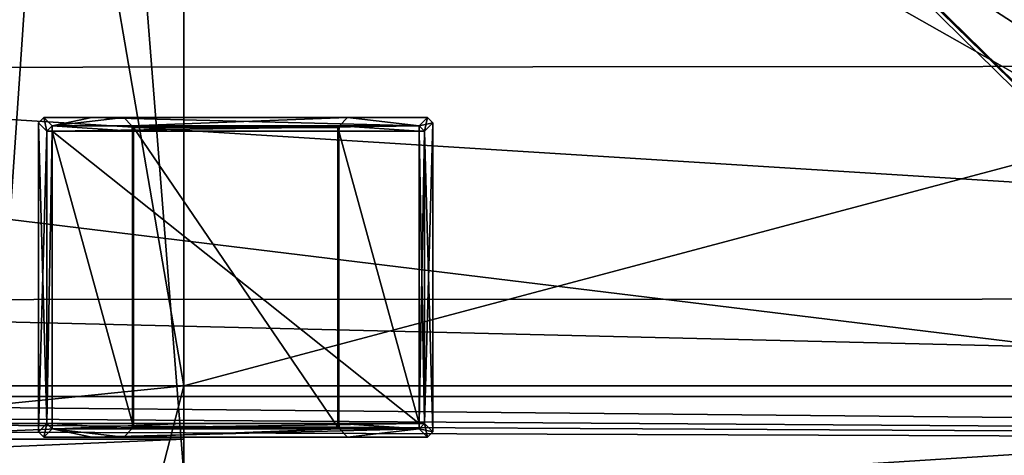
# Model space of a CAD drawing. Header units: millimetres. Extents: x -78 to 78, y -78 to 78.
# Tile 392 of 449: x 30.96 to 40.2, y 32.35 to 36.44. Entities that reach past the tile are written whole.
import ezdxf

# ---------------------------------------------------------------- set-up
doc = ezdxf.new("R2010")
doc.units = ezdxf.units.MM
doc.header["$LTSCALE"] = 41.718519
for name, color, linetype in [('10', 7, 'CONTINUOUS'), ('1061', 7, 'CONTINUOUS'), ('1107', 7, 'CONTINUOUS'), ('309', 7, 'CONTINUOUS'), ('313', 7, 'CONTINUOUS'), ('324', 7, 'CONTINUOUS'), ('327', 7, 'CONTINUOUS'), ('331', 7, 'CONTINUOUS'), ('337', 7, 'CONTINUOUS'), ('6', 7, 'CONTINUOUS'), ('745', 7, 'CONTINUOUS'), ('748', 7, 'CONTINUOUS'), ('7674', 7, 'CONTINUOUS'), ('7675', 7, 'CONTINUOUS'), ('7676', 7, 'CONTINUOUS'), ('7677', 7, 'CONTINUOUS'), ('7678', 7, 'CONTINUOUS'), ('7679', 7, 'CONTINUOUS'), ('7680', 7, 'CONTINUOUS'), ('7681', 7, 'CONTINUOUS'), ('7682', 7, 'CONTINUOUS'), ('7683', 7, 'CONTINUOUS'), ('7684', 7, 'CONTINUOUS'), ('7685', 7, 'CONTINUOUS'), ('7686', 7, 'CONTINUOUS'), ('7687', 7, 'CONTINUOUS'), ('7688', 7, 'CONTINUOUS'), ('7689', 7, 'CONTINUOUS'), ('7690', 7, 'CONTINUOUS'), ('7691', 7, 'CONTINUOUS'), ('7692', 7, 'CONTINUOUS'), ('7693', 7, 'CONTINUOUS'), ('7694', 7, 'CONTINUOUS'), ('7695', 7, 'CONTINUOUS'), ('7696', 7, 'CONTINUOUS'), ('7697', 7, 'CONTINUOUS'), ('7698', 7, 'CONTINUOUS'), ('7699', 7, 'CONTINUOUS'), ('7700', 7, 'CONTINUOUS'), ('7701', 7, 'CONTINUOUS'), ('7702', 7, 'CONTINUOUS'), ('7703', 7, 'CONTINUOUS'), ('7704', 7, 'CONTINUOUS'), ('7705', 7, 'CONTINUOUS'), ('7706', 7, 'CONTINUOUS'), ('7707', 7, 'CONTINUOUS'), ('7708', 7, 'CONTINUOUS'), ('7709', 7, 'CONTINUOUS'), ('7710', 7, 'CONTINUOUS'), ('7711', 7, 'CONTINUOUS'), ('7712', 7, 'CONTINUOUS'), ('7713', 7, 'CONTINUOUS'), ('7714', 7, 'CONTINUOUS'), ('7715', 7, 'CONTINUOUS'), ('7716', 7, 'CONTINUOUS'), ('7717', 7, 'CONTINUOUS'), ('7718', 7, 'CONTINUOUS'), ('7719', 7, 'CONTINUOUS'), ('7720', 7, 'CONTINUOUS'), ('7721', 7, 'CONTINUOUS'), ('7722', 7, 'CONTINUOUS'), ('7723', 7, 'CONTINUOUS'), ('7724', 7, 'CONTINUOUS'), ('7725', 7, 'CONTINUOUS'), ('7726', 7, 'CONTINUOUS'), ('790', 7, 'CONTINUOUS'), ('855', 7, 'CONTINUOUS'), ('971', 7, 'CONTINUOUS')]:
    doc.layers.add(name, color=color, linetype=linetype)

msp = doc.modelspace()

# ---------------------------------------------------------------- linework, layer by layer
at = {"layer": '10', "linetype": 'CONTINUOUS'}
for points in [[(56.9004, 36.0125, -2), (22.2046, 38.179, -2), (57.8091, 38.1929, -2), (56.9004, 36.0125, -2)], [(23.0996, 35.9875, -2), (22.2046, 38.179, -2), (56.9004, 36.0125, -2), (23.0996, 35.9875, -2)], [(22.1909, 33.8071, -2), (23.0996, 35.9875, -2), (57.7954, 33.821, -2), (22.1909, 33.8071, -2)], [(57.7954, 33.821, -2), (23.0996, 35.9875, -2), (56.9004, 36.0125, -2), (57.7954, 33.821, -2)], [(60, 32.9, -2), (22.1909, 33.8071, -2), (57.7954, 33.821, -2), (60, 32.9, -2)], [(20, 32.9, -2), (22.1909, 33.8071, -2), (60, 32.9, -2), (20, 32.9, -2)], [(48.5, 30.5, -2), (-72.626, 23.2263, -2), (-60, 32.9, -2), (48.5, 30.5, -2)], [(48.5, 31, -2), (48.5, 30.5, -2), (-60, 32.9, -2), (48.5, 31, -2)], [(68.107, 31, -2), (48.5, 31, -2), (-60, 32.9, -2), (68.107, 31, -2)], [(68.9507, 31.4642, -2), (68.107, 31, -2), (-60, 32.9, -2), (68.9507, 31.4642, -2)], [(69.0121, 32.4252, -2), (68.9507, 31.4642, -2), (-60, 32.9, -2), (69.0121, 32.4252, -2)], [(69.0121, 32.4252, -2), (-60, 32.9, -2), (-20, 32.9, -2), (69.0121, 32.4252, -2)], [(69.0121, 32.4252, -2), (-20, 32.9, -2), (0, 32.9, -2), (69.0121, 32.4252, -2)], [(20, 32.9, -2), (69.0121, 32.4252, -2), (0, 32.9, -2), (20, 32.9, -2)], [(69.0121, 32.4252, -2), (20, 32.9, -2), (60, 32.9, -2), (69.0121, 32.4252, -2)]]:
    msp.add_3dface(points, dxfattribs=at)
at = {"layer": '1061', "color": 7, "linetype": 'CONTINUOUS'}
for points in [[(31.5257, 44.4565, 23.7), (43.8434, 32.3723, 23.7), (31.5317, 44.4255, 24.9505), (31.5257, 44.4565, 23.7)], [(43.8434, 32.3723, 23.7), (31.5376, 44.3946, 26.2), (31.5317, 44.4255, 24.9505), (43.8434, 32.3723, 23.7)], [(43.8434, 32.3723, 23.7), (43.8263, 32.322, 26.2), (31.5376, 44.3946, 26.2), (43.8434, 32.3723, 23.7)]]:
    msp.add_3dface(points, dxfattribs=at)
at = {"layer": '1107', "color": 7, "linetype": 'CONTINUOUS'}
for points in [[(42.6272, 38.8523, 23.7), (48.3956, 33.8126, 23.7), (31.5257, 44.4565, 23.7), (42.6272, 38.8523, 23.7)], [(31.5257, 44.4565, 23.7), (48.3956, 33.8126, 23.7), (43.8434, 32.3723, 23.7), (31.5257, 44.4565, 23.7)]]:
    msp.add_3dface(points, dxfattribs=at)
at = {"layer": '309', "linetype": 'CONTINUOUS'}
for points in [[(29, 33), (32.5, 33), (32.5, 31.5861, 0.586), (29, 33)], [(29, 33), (32.5, 31.5861, 0.586), (29, 31.586, 0.5861), (29, 33)]]:
    msp.add_3dface(points, dxfattribs=at)
at = {"layer": '313', "linetype": 'CONTINUOUS'}
for points in [[(31.3285, 39.8284, 1.5), (28.5, 41, 1.5), (29, 33, 1.5), (31.3285, 39.8284, 1.5)], [(32.5, 33, 1.5), (31.3285, 39.8284, 1.5), (29, 33, 1.5), (32.5, 33, 1.5)], [(32.5, 37, 1.5), (31.3285, 39.8284, 1.5), (32.5, 33, 1.5), (32.5, 37, 1.5)]]:
    msp.add_3dface(points, dxfattribs=at)
at = {"layer": '324', "linetype": 'CONTINUOUS'}
for points in [[(15.5, 32.5, 2), (15.5, 32.5, 14), (32.5, 32.5, 14), (15.5, 32.5, 2)], [(15.5, 32.5, 2), (32.5, 32.5, 14), (24, 32.5, 7), (15.5, 32.5, 2)], [(24, 32.5, 7), (32.5, 32.5, 14), (29, 32.5, 7), (24, 32.5, 7)], [(32.5, 32.5, 14), (32.5, 32.5, 2), (29, 32.5, 2), (32.5, 32.5, 14)], [(32.5, 32.5, 14), (29, 32.5, 2), (29, 32.5, 7), (32.5, 32.5, 14)]]:
    msp.add_3dface(points, dxfattribs=at)
at = {"layer": '327', "linetype": 'CONTINUOUS'}
for points in [[(32.5, 33), (32.5, 37), (32.5, 37, 1.5), (32.5, 33)], [(32.5, 33), (32.5, 37, 1.5), (32.5, 31.5861, 0.586), (32.5, 33)], [(32.5, 37, 1.5), (32.5, 33, 1.5), (32.5, 31.5861, 0.586), (32.5, 37, 1.5)], [(32.5, 31.5861, 0.586), (32.5, 33, 1.5), (32.5, 32.6465, 1.6465), (32.5, 31.5861, 0.586)], [(32.5, 32.5, 2), (32.5, 31.5861, 0.586), (32.5, 32.6465, 1.6465), (32.5, 32.5, 2)], [(32.5, 31, 2), (32.5, 31.5861, 0.586), (32.5, 32.5, 2), (32.5, 31, 2)], [(32.5, 31, 14), (32.5, 31, 2), (32.5, 32.5, 14), (32.5, 31, 14)], [(32.5, 32.5, 14), (32.5, 31, 2), (32.5, 32.5, 2), (32.5, 32.5, 14)], [(32.5, 31.7673, 15.7675), (32.5, 31, 14), (32.5, 32.5, 14), (32.5, 31.7673, 15.7675)]]:
    msp.add_3dface(points, dxfattribs=at)
at = {"layer": '331', "linetype": 'CONTINUOUS'}
for points in [[(32.5, 33, 1.5), (29, 33, 1.5), (29, 32.6465, 1.6465), (32.5, 33, 1.5)], [(32.5, 32.6465, 1.6465), (32.5, 33, 1.5), (29, 32.6465, 1.6465), (32.5, 32.6465, 1.6465)], [(32.5, 32.5, 2), (32.5, 32.6465, 1.6465), (29, 32.5, 2), (32.5, 32.5, 2)], [(29, 32.5, 2), (32.5, 32.6465, 1.6465), (29, 32.6465, 1.6465), (29, 32.5, 2)]]:
    msp.add_3dface(points, dxfattribs=at)
at = {"layer": '337', "linetype": 'CONTINUOUS'}
for points in [[(15.5, 32.5, 14), (15.5, 31.7675, 15.7673), (32.5, 32.5, 14), (15.5, 32.5, 14)], [(15.5, 31.7675, 15.7673), (32.5, 31.7673, 15.7675), (32.5, 32.5, 14), (15.5, 31.7675, 15.7673)]]:
    msp.add_3dface(points, dxfattribs=at)
at = {"layer": '6', "linetype": 'CONTINUOUS'}
for points in [[(32.5, 37), (32.5, 33), (47.5, 37), (32.5, 37)], [(47.5, 37), (32.5, 33), (47.5, 33), (47.5, 37)], [(29, 33), (15.5, -33), (32.5, 33), (29, 33)], [(32.5, 33), (15.5, -33), (47.5, 33), (32.5, 33)], [(47.5, 33), (15.5, -33), (48.5, 31), (47.5, 33)]]:
    msp.add_3dface(points, dxfattribs=at)
at = {"layer": '745', "color": 7, "linetype": 'CONTINUOUS'}
msp.add_3dface([(34.1832, 45.6126, 26.2), (46.4413, 33.048, 26.2), (42.0873, 38.945, 26.2), (34.1832, 45.6126, 26.2)], dxfattribs=at)
at = {"layer": '748', "color": 7, "linetype": 'CONTINUOUS'}
for points in [[(33.8412, 45.1564, 28.7), (29.1856, 43.6186, 28.7), (45.9767, 32.7174, 28.7), (33.8412, 45.1564, 28.7)], [(29.1856, 43.6186, 28.7), (27.5849, 43.1421, 28.7), (45.9767, 32.7174, 28.7), (29.1856, 43.6186, 28.7)], [(45.9767, 32.7174, 28.7), (27.5849, 43.1421, 28.7), (-36.7497, 42.8224, 28.7), (45.9767, 32.7174, 28.7)], [(-49.767, 26.5992, 28.7), (45.9767, 32.7174, 28.7), (-36.7497, 42.8224, 28.7), (-49.767, 26.5992, 28.7)], [(45.9767, 32.7174, 28.7), (-49.767, 26.5992, 28.7), (20, 23.5902, 28.7), (45.9767, 32.7174, 28.7)], [(23.2898, 22.5189, 28.7), (45.9767, 32.7174, 28.7), (20, 23.5902, 28.7), (23.2898, 22.5189, 28.7)], [(25.3127, 19.738, 28.7), (45.9767, 32.7174, 28.7), (23.2898, 22.5189, 28.7), (25.3127, 19.738, 28.7)], [(53.7537, 17.1708, 28.7), (45.9767, 32.7174, 28.7), (25.3127, 19.738, 28.7), (53.7537, 17.1708, 28.7)]]:
    msp.add_3dface(points, dxfattribs=at)
at = {"layer": '7674', "color": 7, "linetype": 'CONTINUOUS'}
for points in [[(32.0298, 35.4272, 21.82), (33.9459, 35.4272, 21.82), (33.9459, 32.6111, 21.82), (32.0298, 35.4272, 21.82)], [(32.0298, 32.6111, 21.82), (32.0298, 35.4272, 21.82), (33.9459, 32.6111, 21.82), (32.0298, 32.6111, 21.82)]]:
    msp.add_3dface(points, dxfattribs=at)
at = {"layer": '7675', "color": 7, "linetype": 'CONTINUOUS'}
for points in [[(33.9611, 35.4424, 21.9648), (32.0298, 35.4272, 21.82), (32.0146, 35.4424, 21.9648), (33.9611, 35.4424, 21.9648)], [(33.9459, 35.4272, 21.82), (32.0298, 35.4272, 21.82), (33.9611, 35.4424, 21.9648), (33.9459, 35.4272, 21.82)]]:
    msp.add_3dface(points, dxfattribs=at)
at = {"layer": '7676', "color": 7, "linetype": 'CONTINUOUS'}
for points in [[(33.9564, 35.3926, 21.92), (33.9459, 35.4272, 21.82), (33.9611, 35.4424, 21.9648), (33.9564, 35.3926, 21.92)], [(33.9459, 32.6111, 21.82), (33.9459, 35.4272, 21.82), (33.9564, 32.6456, 21.92), (33.9459, 32.6111, 21.82)], [(33.9459, 35.4272, 21.82), (33.9564, 35.3926, 21.92), (33.9564, 32.6456, 21.92), (33.9459, 35.4272, 21.82)], [(33.9611, 32.5959, 21.9648), (33.9459, 32.6111, 21.82), (33.9564, 32.6456, 21.92), (33.9611, 32.5959, 21.9648)]]:
    msp.add_3dface(points, dxfattribs=at)
at = {"layer": '7677', "color": 7, "linetype": 'CONTINUOUS'}
for points in [[(33.9564, 35.3926, 21.92), (33.9611, 35.4424, 21.9648), (34.7114, 35.3926, 21.92), (33.9564, 35.3926, 21.92)], [(33.9611, 35.4424, 21.9648), (34.7114, 35.4424, 21.9648), (34.7114, 35.3926, 21.92), (33.9611, 35.4424, 21.9648)]]:
    msp.add_3dface(points, dxfattribs=at)
at = {"layer": '7678', "color": 7, "linetype": 'CONTINUOUS'}
for points in [[(33.9611, 35.4424, 21.9648), (34.0379, 35.5191, 22.695), (34.7114, 35.4424, 21.9648), (33.9611, 35.4424, 21.9648)], [(34.0379, 35.5191, 22.695), (34.7879, 35.5191, 22.695), (34.7114, 35.4424, 21.9648), (34.0379, 35.5191, 22.695)]]:
    msp.add_3dface(points, dxfattribs=at)
at = {"layer": '7679', "color": 7, "linetype": 'CONTINUOUS'}
for points in [[(31.1878, 35.5191, 22.895), (31.6379, 35.5191, 22.895), (31.1878, 35.5191, 22.695), (31.1878, 35.5191, 22.895)], [(31.1878, 35.5191, 22.695), (31.6379, 35.5191, 22.895), (31.9379, 35.5191, 22.695), (31.1878, 35.5191, 22.695)], [(31.6379, 35.5191, 22.895), (34.7879, 35.5191, 22.895), (31.9379, 35.5191, 22.695), (31.6379, 35.5191, 22.895)], [(31.9379, 35.5191, 22.695), (34.7879, 35.5191, 22.895), (34.0379, 35.5191, 22.695), (31.9379, 35.5191, 22.695)], [(34.0379, 35.5191, 22.695), (34.7879, 35.5191, 22.895), (34.7879, 35.5191, 22.695), (34.0379, 35.5191, 22.695)]]:
    msp.add_3dface(points, dxfattribs=at)
at = {"layer": '7680', "color": 7, "linetype": 'CONTINUOUS'}
for points in [[(31.1379, 35.4691, 22.895), (31.1878, 35.5191, 22.895), (31.1379, 35.4691, 22.695), (31.1379, 35.4691, 22.895)], [(31.1379, 35.4691, 22.695), (31.1878, 35.5191, 22.895), (31.1878, 35.5191, 22.695), (31.1379, 35.4691, 22.695)]]:
    msp.add_3dface(points, dxfattribs=at)
at = {"layer": '7681', "color": 7, "linetype": 'CONTINUOUS'}
for points in [[(32.0146, 35.4424, 21.9648), (32.0298, 35.4272, 21.82), (32.0193, 35.3926, 21.92), (32.0146, 35.4424, 21.9648)], [(32.0298, 35.4272, 21.82), (32.0298, 32.6111, 21.82), (32.0193, 35.3926, 21.92), (32.0298, 35.4272, 21.82)], [(32.0193, 35.3926, 21.92), (32.0298, 32.6111, 21.82), (32.0193, 32.6456, 21.92), (32.0193, 35.3926, 21.92)], [(32.0193, 32.6456, 21.92), (32.0298, 32.6111, 21.82), (32.0146, 32.5959, 21.9648), (32.0193, 32.6456, 21.92)]]:
    msp.add_3dface(points, dxfattribs=at)
at = {"layer": '7682', "color": 7, "linetype": 'CONTINUOUS'}
for points in [[(32.0298, 32.6111, 21.82), (33.9459, 32.6111, 21.82), (32.0146, 32.5959, 21.9648), (32.0298, 32.6111, 21.82)], [(33.9459, 32.6111, 21.82), (33.9611, 32.5959, 21.9648), (32.0146, 32.5959, 21.9648), (33.9459, 32.6111, 21.82)]]:
    msp.add_3dface(points, dxfattribs=at)
at = {"layer": '7683', "color": 7, "linetype": 'CONTINUOUS'}
for points in [[(31.1379, 35.4691, 22.895), (31.2145, 35.3926, 23.6239), (31.1878, 35.5191, 22.895), (31.1379, 35.4691, 22.895)], [(31.2145, 35.3926, 23.6239), (31.2643, 35.4424, 23.6252), (31.1878, 35.5191, 22.895), (31.2145, 35.3926, 23.6239)]]:
    msp.add_3dface(points, dxfattribs=at)
at = {"layer": '7684', "color": 7, "linetype": 'CONTINUOUS'}
for points in [[(33.9564, 32.6456, 21.92), (33.9564, 35.3926, 21.92), (34.7114, 32.6456, 21.92), (33.9564, 32.6456, 21.92)], [(34.7114, 32.6456, 21.92), (33.9564, 35.3926, 21.92), (34.7114, 35.3926, 21.92), (34.7114, 32.6456, 21.92)]]:
    msp.add_3dface(points, dxfattribs=at)
at = {"layer": '7685', "color": 7, "linetype": 'CONTINUOUS'}
for points in [[(31.9379, 35.5191, 22.695), (34.0379, 35.5191, 22.695), (32.0146, 35.4424, 21.9648), (31.9379, 35.5191, 22.695)], [(34.0379, 35.5191, 22.695), (33.9611, 35.4424, 21.9648), (32.0146, 35.4424, 21.9648), (34.0379, 35.5191, 22.695)]]:
    msp.add_3dface(points, dxfattribs=at)
at = {"layer": '7686', "color": 7, "linetype": 'CONTINUOUS'}
for points in [[(32.0146, 35.4424, 21.9648), (32.0193, 35.3926, 21.92), (31.2643, 35.4424, 21.9648), (32.0146, 35.4424, 21.9648)], [(32.0193, 35.3926, 21.92), (31.2643, 35.3926, 21.92), (31.2643, 35.4424, 21.9648), (32.0193, 35.3926, 21.92)]]:
    msp.add_3dface(points, dxfattribs=at)
at = {"layer": '7687', "color": 7, "linetype": 'CONTINUOUS'}
msp.add_3dface([(31.2145, 35.3926, 23.6239), (31.2643, 35.3926, 23.67), (31.2643, 35.4424, 23.6252), (31.2145, 35.3926, 23.6239)], dxfattribs=at)
at = {"layer": '7688', "color": 7, "linetype": 'CONTINUOUS'}
for points in [[(33.9611, 32.5959, 21.9648), (33.9564, 32.6456, 21.92), (34.7114, 32.5959, 21.9648), (33.9611, 32.5959, 21.9648)], [(33.9564, 32.6456, 21.92), (34.7114, 32.6456, 21.92), (34.7114, 32.5959, 21.9648), (33.9564, 32.6456, 21.92)]]:
    msp.add_3dface(points, dxfattribs=at)
at = {"layer": '7689', "color": 7, "linetype": 'CONTINUOUS'}
for points in [[(31.1878, 35.5191, 22.695), (31.9379, 35.5191, 22.695), (31.2643, 35.4424, 21.9648), (31.1878, 35.5191, 22.695)], [(31.9379, 35.5191, 22.695), (32.0146, 35.4424, 21.9648), (31.2643, 35.4424, 21.9648), (31.9379, 35.5191, 22.695)]]:
    msp.add_3dface(points, dxfattribs=at)
at = {"layer": '7690', "color": 7, "linetype": 'CONTINUOUS'}
for points in [[(34.7114, 35.3926, 23.67), (34.7114, 35.4424, 23.6252), (31.2643, 35.3926, 23.67), (34.7114, 35.3926, 23.67)], [(31.2643, 35.3926, 23.67), (34.7114, 35.4424, 23.6252), (31.2643, 35.4424, 23.6252), (31.2643, 35.3926, 23.67)]]:
    msp.add_3dface(points, dxfattribs=at)
at = {"layer": '7691', "color": 7, "linetype": 'CONTINUOUS'}
for points in [[(34.7114, 35.4424, 21.9648), (34.7879, 35.5191, 22.695), (34.8379, 35.4691, 22.695), (34.7114, 35.4424, 21.9648)], [(34.7114, 35.4424, 21.9648), (34.8379, 35.4691, 22.695), (34.7611, 35.3926, 21.9648), (34.7114, 35.4424, 21.9648)]]:
    msp.add_3dface(points, dxfattribs=at)
at = {"layer": '7692', "color": 7, "linetype": 'CONTINUOUS'}
msp.add_3dface([(34.7114, 32.5959, 21.9648), (34.7114, 32.6456, 21.92), (34.7612, 32.6456, 21.9661), (34.7114, 32.5959, 21.9648)], dxfattribs=at)
at = {"layer": '7693', "color": 7, "linetype": 'CONTINUOUS'}
for points in [[(32.0193, 35.3926, 21.92), (32.0193, 32.6456, 21.92), (31.2643, 35.3926, 21.92), (32.0193, 35.3926, 21.92)], [(31.2643, 35.3926, 21.92), (32.0193, 32.6456, 21.92), (31.2643, 32.6456, 21.92), (31.2643, 35.3926, 21.92)]]:
    msp.add_3dface(points, dxfattribs=at)
at = {"layer": '7694', "color": 7, "linetype": 'CONTINUOUS'}
for points in [[(31.1379, 35.4691, 22.695), (31.1878, 35.5191, 22.695), (31.2145, 35.3926, 21.9661), (31.1379, 35.4691, 22.695)], [(31.2145, 35.3926, 21.9661), (31.1878, 35.5191, 22.695), (31.2643, 35.4424, 21.9648), (31.2145, 35.3926, 21.9661)]]:
    msp.add_3dface(points, dxfattribs=at)
at = {"layer": '7695', "color": 7, "linetype": 'CONTINUOUS'}
for points in [[(33.9611, 32.5959, 21.9648), (34.0378, 32.5191, 22.695), (31.9379, 32.5191, 22.695), (33.9611, 32.5959, 21.9648)], [(33.9611, 32.5959, 21.9648), (31.9379, 32.5191, 22.695), (32.0146, 32.5959, 21.9648), (33.9611, 32.5959, 21.9648)]]:
    msp.add_3dface(points, dxfattribs=at)
at = {"layer": '7696', "color": 7, "linetype": 'CONTINUOUS'}
for points in [[(31.2656, 32.6469, 23.67), (34.7101, 32.6469, 23.67), (31.2643, 35.3926, 23.67), (31.2656, 32.6469, 23.67)], [(31.2643, 35.3926, 23.67), (34.7101, 32.6469, 23.67), (34.7114, 35.3926, 23.67), (31.2643, 35.3926, 23.67)]]:
    msp.add_3dface(points, dxfattribs=at)
at = {"layer": '7697', "color": 7, "linetype": 'CONTINUOUS'}
for points in [[(31.1878, 35.5191, 22.895), (31.2643, 35.4424, 23.6252), (31.6379, 35.5191, 22.895), (31.1878, 35.5191, 22.895)], [(31.2643, 35.4424, 23.6252), (34.7114, 35.4424, 23.6252), (31.6379, 35.5191, 22.895), (31.2643, 35.4424, 23.6252)], [(34.7114, 35.4424, 23.6252), (34.7879, 35.5191, 22.895), (31.6379, 35.5191, 22.895), (34.7114, 35.4424, 23.6252)]]:
    msp.add_3dface(points, dxfattribs=at)
at = {"layer": '7698', "color": 7, "linetype": 'CONTINUOUS'}
for points in [[(34.8379, 32.5691, 22.695), (34.7611, 35.3926, 21.9648), (34.8379, 35.4691, 22.695), (34.8379, 32.5691, 22.695)], [(34.7612, 32.6456, 21.9661), (34.7611, 35.3926, 21.9648), (34.8379, 32.5691, 22.695), (34.7612, 32.6456, 21.9661)]]:
    msp.add_3dface(points, dxfattribs=at)
at = {"layer": '7699', "color": 7, "linetype": 'CONTINUOUS'}
for points in [[(33.9611, 32.5959, 21.9648), (34.7114, 32.5959, 21.9648), (34.0378, 32.5191, 22.695), (33.9611, 32.5959, 21.9648)], [(34.0378, 32.5191, 22.695), (34.7114, 32.5959, 21.9648), (34.7879, 32.5191, 22.695), (34.0378, 32.5191, 22.695)]]:
    msp.add_3dface(points, dxfattribs=at)
at = {"layer": '7700', "color": 7, "linetype": 'CONTINUOUS'}
for points in [[(34.7114, 32.5959, 21.9648), (34.7612, 32.6456, 21.9661), (34.8379, 32.5691, 22.695), (34.7114, 32.5959, 21.9648)], [(34.7879, 32.5191, 22.695), (34.7114, 32.5959, 21.9648), (34.8379, 32.5691, 22.695), (34.7879, 32.5191, 22.695)]]:
    msp.add_3dface(points, dxfattribs=at)
at = {"layer": '7701', "color": 7, "linetype": 'CONTINUOUS'}
for points in [[(34.7612, 32.6456, 21.9661), (34.7114, 32.6456, 21.92), (34.7611, 35.3926, 21.9648), (34.7612, 32.6456, 21.9661)], [(34.7611, 35.3926, 21.9648), (34.7114, 32.6456, 21.92), (34.7114, 35.3926, 21.92), (34.7611, 35.3926, 21.9648)]]:
    msp.add_3dface(points, dxfattribs=at)
at = {"layer": '7702', "color": 7, "linetype": 'CONTINUOUS'}
for points in [[(32.0193, 32.6456, 21.92), (32.0146, 32.5959, 21.9648), (31.2643, 32.6456, 21.92), (32.0193, 32.6456, 21.92)], [(31.2643, 32.6456, 21.92), (32.0146, 32.5959, 21.9648), (31.2643, 32.5959, 21.9648), (31.2643, 32.6456, 21.92)]]:
    msp.add_3dface(points, dxfattribs=at)
at = {"layer": '7703', "color": 7, "linetype": 'CONTINUOUS'}
for points in [[(31.2145, 35.3926, 21.9661), (31.2643, 35.3926, 21.92), (31.2145, 32.6456, 21.9661), (31.2145, 35.3926, 21.9661)], [(31.2643, 35.3926, 21.92), (31.2643, 32.6456, 21.92), (31.2145, 32.6456, 21.9661), (31.2643, 35.3926, 21.92)]]:
    msp.add_3dface(points, dxfattribs=at)
at = {"layer": '7704', "color": 7, "linetype": 'CONTINUOUS'}
for points in [[(31.1379, 32.5691, 22.695), (31.1379, 35.4691, 22.695), (31.2145, 32.6456, 21.9661), (31.1379, 32.5691, 22.695)], [(31.2145, 32.6456, 21.9661), (31.1379, 35.4691, 22.695), (31.2145, 35.3926, 21.9661), (31.2145, 32.6456, 21.9661)]]:
    msp.add_3dface(points, dxfattribs=at)
at = {"layer": '7705', "color": 7, "linetype": 'CONTINUOUS'}
for points in [[(34.7114, 32.5959, 23.6252), (34.7101, 32.6469, 23.67), (31.2643, 32.5959, 23.6252), (34.7114, 32.5959, 23.6252)], [(31.2643, 32.5959, 23.6252), (34.7101, 32.6469, 23.67), (31.2656, 32.6469, 23.67), (31.2643, 32.5959, 23.6252)]]:
    msp.add_3dface(points, dxfattribs=at)
at = {"layer": '7706', "color": 7, "linetype": 'CONTINUOUS'}
for points in [[(34.7879, 35.5191, 22.895), (34.8379, 35.4691, 22.895), (34.7879, 35.5191, 22.695), (34.7879, 35.5191, 22.895)], [(34.7879, 35.5191, 22.695), (34.8379, 35.4691, 22.895), (34.8379, 35.4691, 22.695), (34.7879, 35.5191, 22.695)]]:
    msp.add_3dface(points, dxfattribs=at)
at = {"layer": '7707', "color": 7, "linetype": 'CONTINUOUS'}
msp.add_3dface([(31.2643, 35.3926, 21.92), (31.2145, 35.3926, 21.9661), (31.2643, 35.4424, 21.9648), (31.2643, 35.3926, 21.92)], dxfattribs=at)
at = {"layer": '7708', "color": 7, "linetype": 'CONTINUOUS'}
for points in [[(31.1878, 32.5191, 22.695), (31.1379, 32.5691, 22.695), (31.2145, 32.6456, 21.9661), (31.1878, 32.5191, 22.695)], [(31.2643, 32.5959, 21.9648), (31.1878, 32.5191, 22.695), (31.2145, 32.6456, 21.9661), (31.2643, 32.5959, 21.9648)]]:
    msp.add_3dface(points, dxfattribs=at)
at = {"layer": '7709', "color": 7, "linetype": 'CONTINUOUS'}
for points in [[(31.9379, 32.5191, 22.695), (31.1878, 32.5191, 22.695), (31.2643, 32.5959, 21.9648), (31.9379, 32.5191, 22.695)], [(31.9379, 32.5191, 22.695), (31.2643, 32.5959, 21.9648), (32.0146, 32.5959, 21.9648), (31.9379, 32.5191, 22.695)]]:
    msp.add_3dface(points, dxfattribs=at)
at = {"layer": '7710', "color": 7, "linetype": 'CONTINUOUS'}
msp.add_3dface([(34.7611, 32.6456, 23.6252), (34.7101, 32.6469, 23.67), (34.7114, 32.5959, 23.6252), (34.7611, 32.6456, 23.6252)], dxfattribs=at)
at = {"layer": '7711', "color": 7, "linetype": 'CONTINUOUS'}
msp.add_3dface([(31.2145, 32.6456, 21.9661), (31.2643, 32.6456, 21.92), (31.2643, 32.5959, 21.9648), (31.2145, 32.6456, 21.9661)], dxfattribs=at)
at = {"layer": '7712', "color": 7, "linetype": 'CONTINUOUS'}
for points in [[(31.1878, 32.5191, 22.695), (31.9379, 32.5191, 22.695), (31.1878, 32.5191, 22.895), (31.1878, 32.5191, 22.695)], [(31.1878, 32.5191, 22.895), (31.9379, 32.5191, 22.695), (31.6379, 32.5191, 22.895), (31.1878, 32.5191, 22.895)], [(34.0378, 32.5191, 22.695), (34.7879, 32.5191, 22.695), (31.6379, 32.5191, 22.895), (34.0378, 32.5191, 22.695)], [(31.9379, 32.5191, 22.695), (34.0378, 32.5191, 22.695), (31.6379, 32.5191, 22.895), (31.9379, 32.5191, 22.695)], [(34.7879, 32.5191, 22.695), (34.7879, 32.5191, 22.895), (31.6379, 32.5191, 22.895), (34.7879, 32.5191, 22.695)]]:
    msp.add_3dface(points, dxfattribs=at)
at = {"layer": '7713', "color": 7, "linetype": 'CONTINUOUS'}
for points in [[(34.7101, 32.6469, 23.67), (34.7611, 32.6456, 23.6252), (34.7114, 35.3926, 23.67), (34.7101, 32.6469, 23.67)], [(34.7114, 35.3926, 23.67), (34.7611, 32.6456, 23.6252), (34.7612, 35.3926, 23.6239), (34.7114, 35.3926, 23.67)]]:
    msp.add_3dface(points, dxfattribs=at)
at = {"layer": '7714', "color": 7, "linetype": 'CONTINUOUS'}
for points in [[(31.1379, 35.4691, 22.895), (31.1379, 35.4691, 22.695), (31.1379, 32.5691, 22.695), (31.1379, 35.4691, 22.895)], [(31.1379, 32.5691, 22.895), (31.1379, 35.4691, 22.895), (31.1379, 32.5691, 22.695), (31.1379, 32.5691, 22.895)]]:
    msp.add_3dface(points, dxfattribs=at)
at = {"layer": '7715', "color": 7, "linetype": 'CONTINUOUS'}
for points in [[(34.7114, 35.4424, 23.6252), (34.7612, 35.3926, 23.6239), (34.7879, 35.5191, 22.895), (34.7114, 35.4424, 23.6252)], [(34.7879, 35.5191, 22.895), (34.7612, 35.3926, 23.6239), (34.8379, 35.4691, 22.895), (34.7879, 35.5191, 22.895)]]:
    msp.add_3dface(points, dxfattribs=at)
at = {"layer": '7716', "color": 7, "linetype": 'CONTINUOUS'}
for points in [[(34.8379, 32.5691, 22.895), (34.8379, 32.5691, 22.695), (34.8379, 35.4691, 22.695), (34.8379, 32.5691, 22.895)], [(34.8379, 35.4691, 22.895), (34.8379, 32.5691, 22.895), (34.8379, 35.4691, 22.695), (34.8379, 35.4691, 22.895)]]:
    msp.add_3dface(points, dxfattribs=at)
at = {"layer": '7717', "color": 7, "linetype": 'CONTINUOUS'}
for points in [[(34.7879, 32.5191, 22.695), (34.8379, 32.5691, 22.695), (34.7879, 32.5191, 22.895), (34.7879, 32.5191, 22.695)], [(34.7879, 32.5191, 22.895), (34.8379, 32.5691, 22.695), (34.8379, 32.5691, 22.895), (34.7879, 32.5191, 22.895)]]:
    msp.add_3dface(points, dxfattribs=at)
at = {"layer": '7718', "color": 7, "linetype": 'CONTINUOUS'}
msp.add_3dface([(34.7612, 35.3926, 23.6239), (34.7114, 35.4424, 23.6252), (34.7114, 35.3926, 23.67), (34.7612, 35.3926, 23.6239)], dxfattribs=at)
at = {"layer": '7719', "color": 7, "linetype": 'CONTINUOUS'}
for points in [[(31.2643, 35.3926, 23.67), (31.2145, 35.3926, 23.6239), (31.2146, 32.6456, 23.6252), (31.2643, 35.3926, 23.67)], [(31.2643, 35.3926, 23.67), (31.2146, 32.6456, 23.6252), (31.2656, 32.6469, 23.67), (31.2643, 35.3926, 23.67)]]:
    msp.add_3dface(points, dxfattribs=at)
at = {"layer": '7720', "color": 7, "linetype": 'CONTINUOUS'}
for points in [[(31.2145, 35.3926, 23.6239), (31.1379, 35.4691, 22.895), (31.1379, 32.5691, 22.895), (31.2145, 35.3926, 23.6239)], [(31.2145, 35.3926, 23.6239), (31.1379, 32.5691, 22.895), (31.2146, 32.6456, 23.6252), (31.2145, 35.3926, 23.6239)]]:
    msp.add_3dface(points, dxfattribs=at)
at = {"layer": '7721', "color": 7, "linetype": 'CONTINUOUS'}
for points in [[(31.1878, 32.5191, 22.895), (31.6379, 32.5191, 22.895), (31.2643, 32.5959, 23.6252), (31.1878, 32.5191, 22.895)], [(31.2643, 32.5959, 23.6252), (31.6379, 32.5191, 22.895), (34.7114, 32.5959, 23.6252), (31.2643, 32.5959, 23.6252)], [(31.6379, 32.5191, 22.895), (34.7879, 32.5191, 22.895), (34.7114, 32.5959, 23.6252), (31.6379, 32.5191, 22.895)]]:
    msp.add_3dface(points, dxfattribs=at)
at = {"layer": '7722', "color": 7, "linetype": 'CONTINUOUS'}
for points in [[(34.7879, 32.5191, 22.895), (34.7611, 32.6456, 23.6252), (34.7114, 32.5959, 23.6252), (34.7879, 32.5191, 22.895)], [(34.7879, 32.5191, 22.895), (34.8379, 32.5691, 22.895), (34.7611, 32.6456, 23.6252), (34.7879, 32.5191, 22.895)]]:
    msp.add_3dface(points, dxfattribs=at)
at = {"layer": '7723', "color": 7, "linetype": 'CONTINUOUS'}
msp.add_3dface([(31.2146, 32.6456, 23.6252), (31.2643, 32.5959, 23.6252), (31.2656, 32.6469, 23.67), (31.2146, 32.6456, 23.6252)], dxfattribs=at)
at = {"layer": '7724', "color": 7, "linetype": 'CONTINUOUS'}
for points in [[(34.7611, 32.6456, 23.6252), (34.8379, 32.5691, 22.895), (34.8379, 35.4691, 22.895), (34.7611, 32.6456, 23.6252)], [(34.7612, 35.3926, 23.6239), (34.7611, 32.6456, 23.6252), (34.8379, 35.4691, 22.895), (34.7612, 35.3926, 23.6239)]]:
    msp.add_3dface(points, dxfattribs=at)
at = {"layer": '7725', "color": 7, "linetype": 'CONTINUOUS'}
for points in [[(31.2146, 32.6456, 23.6252), (31.1379, 32.5691, 22.895), (31.1878, 32.5191, 22.895), (31.2146, 32.6456, 23.6252)], [(31.2643, 32.5959, 23.6252), (31.2146, 32.6456, 23.6252), (31.1878, 32.5191, 22.895), (31.2643, 32.5959, 23.6252)]]:
    msp.add_3dface(points, dxfattribs=at)
at = {"layer": '7726', "color": 7, "linetype": 'CONTINUOUS'}
for points in [[(31.1379, 32.5691, 22.895), (31.1379, 32.5691, 22.695), (31.1878, 32.5191, 22.695), (31.1379, 32.5691, 22.895)], [(31.1878, 32.5191, 22.895), (31.1379, 32.5691, 22.895), (31.1878, 32.5191, 22.695), (31.1878, 32.5191, 22.895)]]:
    msp.add_3dface(points, dxfattribs=at)
at = {"layer": '790', "color": 7, "linetype": 'CONTINUOUS'}
for points in [[(34.1832, 45.6126, 26.2), (34.1409, 45.5562, 28.2174), (46.3852, 33.0059, 28.2174), (34.1832, 45.6126, 26.2)], [(46.4413, 33.048, 26.2), (34.1832, 45.6126, 26.2), (46.3852, 33.0059, 28.2174), (46.4413, 33.048, 26.2)]]:
    msp.add_3dface(points, dxfattribs=at)
at = {"layer": '855', "color": 7, "linetype": 'CONTINUOUS'}
for points in [[(33.8412, 45.1564, 28.7), (45.9767, 32.7174, 28.7), (34.1409, 45.5562, 28.2174), (33.8412, 45.1564, 28.7)], [(34.1409, 45.5562, 28.2174), (45.9767, 32.7174, 28.7), (46.3852, 33.0059, 28.2174), (34.1409, 45.5562, 28.2174)]]:
    msp.add_3dface(points, dxfattribs=at)
at = {"layer": '971', "color": 7, "linetype": 'CONTINUOUS'}
for points in [[(36.0171, -12.4283, 26.2), (26.0291, -36.5416, 26.2), (31.5376, 44.3946, 26.2), (36.0171, -12.4283, 26.2)], [(31.5376, 44.3946, 26.2), (26.0291, -36.5416, 26.2), (29.6873, 42.6924, 26.2), (31.5376, 44.3946, 26.2)], [(43.8263, 32.322, 26.2), (36.0171, -12.4283, 26.2), (31.5376, 44.3946, 26.2), (43.8263, 32.322, 26.2)]]:
    msp.add_3dface(points, dxfattribs=at)

doc.saveas('drawing.dxf')
